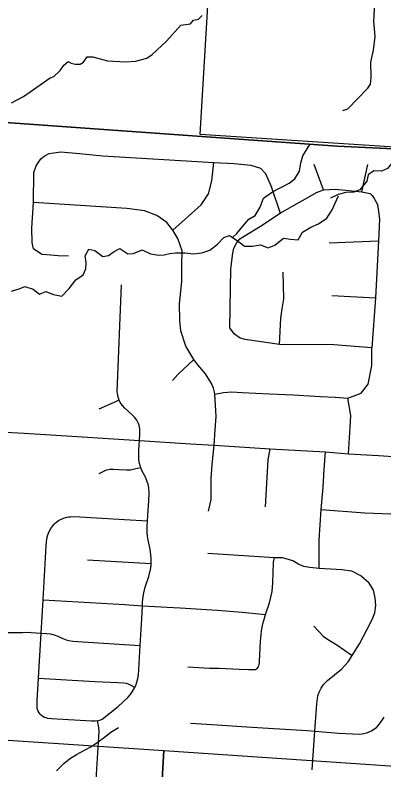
# Model space of a CAD drawing. Extents: x 114843 to 284848, y 317643 to 566895.
# Drawn here: x 273394 to 276629, y 372892 to 379517 of the extents above; entities that cross this region are included whole.
import ezdxf

# ---------------------------------------------------------------- set-up
doc = ezdxf.new("R2010")
doc.units = 0
for name, color, linetype in [('GM_X_County', 7, 'Continuous'), ('GM_X_Minor_River', 7, 'Continuous'), ('GM_X_Section', 7, 'Continuous'), ('GM_X_State_Route', 7, 'Continuous'), ('GM_X_Township', 7, 'Continuous'), ('GM_X_Township_Road', 7, 'Continuous')]:
    doc.layers.add(name, color=color, linetype=linetype)

msp = doc.modelspace()

# ---------------------------------------------------------------- linework, layer by layer
at = {"layer": 'GM_X_County'}
for points in [[(284847.9, 377821.7), (281621.8, 378044.8), (279102.2, 378207.7), (278804.6, 378225.2), (278340.8, 378257), (277763, 378292.8), (276218.4, 378366.3), (273145.9, 378586.1), (271996.3, 378659.4), (271119.6, 378693.7), (270922.8, 378709.3), (269785.6, 378799.4), (269114, 378818), (267082, 378947.2), (267247.3, 381600.8)], [(259158.7, 379430.3), (264549.9, 379101.6), (267082, 378947.2), (269114, 378818), (269785.6, 378799.4), (270922.8, 378709.3), (271119.6, 378693.7), (271996.3, 378659.4), (273145.9, 378586.1), (276218.4, 378366.3), (277763, 378292.8), (278340.8, 378257), (278804.6, 378225.2), (279102.2, 378207.7), (281621.8, 378044.8), (284847.9, 377821.7)]]:
    msp.add_lwpolyline(points, dxfattribs=at)
at = {"layer": 'GM_X_Minor_River'}
for points in [[(276270, 378680.1), (276313.9, 378694.3), (276486.9, 378875.6), (276512.7, 378911.9), (276518.4, 378970), (276513.7, 379104.3), (276539.1, 379210.7), (276552.5, 379329.1), (276541.8, 379463.4), (276552.7, 379674)], [(273362.4, 378746.6), (273468, 378803.4), (273700.7, 378965.1), (273732.6, 378977.3), (273790.2, 379029.8), (273821.9, 379078.1), (273859.7, 379108.4), (273885.7, 379096.5), (273919.8, 379086.7), (273963.7, 379087), (273995.6, 379105.2), (274025.3, 379149.5), (274077.2, 379149.8), (274205.3, 379116.5), (274365.1, 379107.5), (274451, 379112), (274548.7, 379138.6), (274596.5, 379171), (274721.7, 379288), (274848.7, 379429.1), (274932.5, 379439.6), (274958.3, 379471.9), (275002.2, 379480.1), (275036, 379512.4)], [(275301, 377566.1), (275337.8, 377600.9), (275392.2, 377664.7), (275444.6, 377726.5), (275498.8, 377758.2), (275543.3, 377832.1), (275573.8, 377910.1), (275642.1, 377959.7), (275696.2, 377989.5), (275748.4, 378015.2), (275798.5, 378042.9), (275848.7, 378078.7), (275889.1, 378146.6), (275899.7, 378220.7), (275918.1, 378280.7), (275978.1, 378380.5)], [(276860.6, 378323.6), (276785, 378278), (276722.9, 378246.1), (276660.6, 378170.1), (276608.5, 378148.2), (276540.5, 378150.4), (276490.4, 378114.5), (276478.2, 378058.4), (276417.9, 377984.4), (276365.8, 377962.5), (276295.8, 377958.7), (276227.7, 377942.9), (276159.6, 377911.1)], [(273364.1, 377094.6), (273430.2, 377114.2), (273480.3, 377133.9), (273552, 377111.4), (273609.7, 377068.9), (273663.8, 377092.6), (273731.5, 377066.1), (273803.4, 377051.6), (273867.8, 377117.3), (273928.3, 377193.1), (273992.5, 377236.8), (274014.9, 377290.8), (274017.2, 377344.9), (274009.7, 377403.1), (274042.1, 377463), (274093.9, 377450.6), (274163.5, 377398.1), (274213.5, 377407.8), (274263.7, 377443.5), (274313.8, 377467.2), (274383.4, 377420.7), (274433.4, 377424.4), (274507.6, 377456), (274583.3, 377421.4), (274651.1, 377408.9), (274701.1, 377412.6), (274751.1, 377424.3), (274801.1, 377432), (274883, 377431.4), (274962.9, 377422.9), (275032.9, 377430.5), (275103, 377454), (275169.3, 377505.7), (275225.7, 377565.5), (275275.8, 377583.2), (275341.4, 377538.7), (275405, 377490.2), (275476.9, 377489.7), (275546.9, 377501.3), (275614.7, 377474.8), (275672.8, 377498.4), (275749.2, 377560.1), (275811, 377551.7), (275876.9, 377543.2), (275915.4, 377613.1), (275989.6, 377654.7), (276055.8, 377686.4), (276128, 377736), (276176.5, 377807.9), (276202.9, 377865.9), (276231.3, 377931.8)], [(273758.2, 372884.5), (273820.6, 372948.3), (273870.8, 372990), (273933, 373027.7), (274009.2, 373069.3), (274059.4, 373095), (274123.6, 373138.7), (274179.8, 373178.4), (274234.1, 373224.1), (274300.3, 373263.8)]]:
    msp.add_lwpolyline(points, dxfattribs=at)
at = {"layer": 'GM_X_Section'}
for points in [[(275329.8, 383735.9), (278069.4, 383563.2), (277756, 378291.3), (275018.3, 378469.3)], [(274700.3, 373063.4), (274390.7, 367709.1), (274308.6, 367720.8), (271743.5, 367879.3), (272095.3, 373235.7)], [(274700.3, 373063.4), (277374.2, 372881.6), (277022.9, 367534.8), (274390.7, 367709.1)]]:
    msp.add_lwpolyline(points, close=True, dxfattribs=at)
at = {"layer": 'GM_X_State_Route'}
msp.add_lwpolyline([(272659.3, 375895.1), (272893.9, 375880.6), (272981.5, 375875.4), (273472.5, 375846.5), (273891, 375821.7), (274256.2, 375797.3), (274485.9, 375783.2), (274932.8, 375754.9), (275139.9, 375741), (275630.4, 375709.2), (276116.2, 375683.6), (276319, 375666.4), (276583.2, 375650.4), (277138.8, 375613.4), (277312.7, 375601.6), (277528.3, 375588), (277899.1, 375563.6), (278250.2, 375538), (278365.8, 375531.4), (278524.9, 375522.2)], dxfattribs=at)
at = {"layer": 'GM_X_Township'}
for points in [[(284847.9, 377821.7), (281621.8, 378044.8), (279102.2, 378207.7), (278804.6, 378225.2), (278340.8, 378257), (277763, 378292.8), (276218.4, 378366.3), (273145.9, 378586.1), (271996.3, 378659.4), (271119.6, 378693.7), (270922.8, 378709.3), (269785.6, 378799.4), (269114, 378818), (267082, 378947.2), (267247.3, 381600.8)], [(259158.7, 379430.3), (264549.9, 379101.6), (267082, 378947.2), (269114, 378818), (269785.6, 378799.4), (270922.8, 378709.3), (271119.6, 378693.7), (271996.3, 378659.4), (273145.9, 378586.1), (276218.4, 378366.3), (277763, 378292.8), (278340.8, 378257), (278804.6, 378225.2), (279102.2, 378207.7), (281621.8, 378044.8), (284847.9, 377821.7)]]:
    msp.add_lwpolyline(points, dxfattribs=at)
at = {"layer": 'GM_X_Township_Road'}
for p, q in [((276099.4, 377983.7), (276016.3, 378206.1)), ((276434.6, 377966.5), (276489.2, 378206.7)), ((276149.7, 377518.3), (276580.5, 377534.8)), ((276173.9, 377054.8), (276556.7, 377036.9)), ((274306.8, 376136.4), (274127.6, 376059)), ((274029, 374735.7), (274588.2, 374704.3)), ((274510.8, 374333.4), (274782.2, 374318.3)), ((273291, 374097.1), (273458.5, 374099.4))]:
    msp.add_line(p, q, dxfattribs=at)
for points in [[(273556.5, 377872.4), (273559.7, 378136), (273580.5, 378194.9), (273620.1, 378257), (273649, 378280), (273692.4, 378303.2), (273796.1, 378316.4), (273960.1, 378301), (274163.7, 378281.7), (275137.2, 378224.3), (275315.6, 378215), (275460.8, 378201), (275547.1, 378174.4), (275589.8, 378127.8), (275640.5, 378011.8), (275720.2, 377778.3)], [(274778.5, 377630), (275026, 377851.9), (275091.7, 377947.9), (275119.9, 378062.3), (275137.2, 378224.3)], [(276523.7, 376596.1), (276190.8, 376624.4), (275714.5, 376624.9), (275411.5, 376671.3), (275367.3, 376681.2), (275319.2, 376715.3), (275277.1, 376771.5), (275286.6, 377289.7), (275304.5, 377426.3), (275312.5, 377472.5), (275336.4, 377514.7), (275366.4, 377553), (275404.5, 377577.1), (275546.6, 377665.8), (275720.2, 377778.3), (275841, 377849), (275961.1, 377915.5), (276037.2, 377959.8), (276099.4, 377983.7), (276203.4, 377990.3), (276434.6, 377966.5), (276510, 377952.6), (276526.1, 377934.6), (276544.1, 377906.5), (276572.2, 377854.3), (276582.3, 377794), (276590.4, 377725.8), (276580.5, 377534.8), (276556.7, 377036.9), (276523.7, 376596.1)], [(273863.2, 377402.5), (273770.9, 377405.5), (273707.3, 377410.1), (273628.7, 377417), (273556.1, 377466.4), (273543.2, 377522.4), (273541, 377647.1), (273556.5, 377872.4)], [(275142.9, 376208.1), (275135.7, 376242.1), (275116.9, 376284.3), (275064.6, 376369.6), (274998, 376446.6), (274962.6, 376493.9), (274891.5, 376610), (274849.3, 376746), (274838.2, 376835.2), (274837.1, 376984.2), (274855.4, 377177.5), (274857.6, 377313), (274858.7, 377447.9), (274822.6, 377557.7), (274778.5, 377630), (274724.1, 377696.1), (274638.5, 377757.8), (274530.3, 377800.6), (274374.5, 377820.2), (273556.5, 377872.4)], [(275714.5, 376624.9), (275723.8, 376857.2), (275738, 376938.5), (275752, 377027.1), (275745.4, 377260.5)], [(274485.9, 375783.2), (274487.8, 375838.4), (274488.2, 375884.6), (274482.6, 375917), (274477.2, 375932.6), (274462.5, 375962.1), (274442.6, 375988.3), (274418.9, 376011.3), (274357.7, 376066.7), (274335.3, 376090.9), (274325.3, 376104.1), (274316.3, 376117.9), (274312.4, 376126.3), (274306.8, 376136.4), (274297.1, 376163.3), (274291.6, 376195.8), (274290.8, 376212.3), (274326.1, 377149.4)], [(275147, 376188.7), (275222.8, 376204.6), (275294, 376209.7), (275386.9, 376203.8), (275626.3, 376193.6), (275832.7, 376183.9), (276069.1, 376170.2), (276201.3, 376162.4), (276312.5, 376154.8), (276428.9, 376198.7), (276490.4, 376276.9), (276522.9, 376442.7), (276523.7, 376596.1)], [(274775.1, 376309.3), (274822.2, 376361.6), (274962.6, 376493.9)], [(275139.9, 375741), (275149.8, 375878.4), (275156.8, 375992.7), (275147, 376188.7), (275142.9, 376208.1)], [(276319, 375666.4), (276334.6, 375901.9), (276338.8, 376004), (276312.5, 376154.8)], [(274117.6, 373323), (274138.9, 373329.4), (274157.1, 373337.9), (274298.5, 373450.1), (274382.9, 373527.3), (274403.5, 373552), (274421.8, 373578.7), (274443.8, 373616), (274452.1, 373632.9), (274462.8, 373662.5), (274470.8, 373694), (274476.1, 373726), (274480.5, 373774.7), (274490.8, 373985.3), (274505.1, 374217.1), (274510.8, 374333.4), (274512.3, 374364.9), (274517.3, 374414.3), (274523, 374446.9), (274535.3, 374495.1), (274567.3, 374588.3), (274582.9, 374651.4), (274587, 374683.5), (274588.2, 374704.3), (274588.4, 374748.5), (274585.7, 374780.9), (274577.8, 374829.1), (274561.3, 374909.7), (274556.5, 374942.5), (274553.9, 374975.5), (274553.5, 375025.1), (274556.4, 375077.7), (274558.9, 375123.7), (274567.4, 375254.9), (274570.3, 375320.3), (274567.6, 375368.7), (274561.1, 375400.2), (274550.6, 375430.7), (274537.2, 375460.2), (274506.8, 375518.7), (274496, 375546.8), (274486.2, 375582), (274480.8, 375615), (274479.5, 375653.7), (274481, 375699.9), (274485.9, 375783.2)], [(275090, 375164.4), (275113.9, 375264.8), (275113.7, 375447.6), (275123.6, 375572.2), (275139.9, 375741)], [(275591.7, 375200.3), (275613.6, 375613.7), (275630.4, 375709.2)], [(276059.9, 374663), (276061.7, 374909.9), (276079.7, 375177.2), (276095.7, 375372.8), (276105.5, 375529.5), (276116.2, 375683.6)], [(274133.1, 375492.8), (274148.7, 375501.4), (274183.4, 375519.6), (274198, 375525.4), (274223.9, 375531.2), (274239.9, 375532.4), (274256.2, 375532.4), (274305.8, 375529.6), (274372.6, 375525.9), (274406.3, 375527.1), (274453.6, 375536.4), (274496, 375546.8)], [(276079.7, 375177.2), (276462.5, 375147.5), (276842.7, 375134.2), (276888.1, 375121.3), (276937.3, 375093.3), (276967.8, 375055.8), (276973.7, 375021.9), (276970.4, 374957.7), (276963.4, 374878.4)], [(274117.6, 373323), (274096.3, 373320.8), (274065, 373321.1), (273714.4, 373341), (273682.4, 373344.4), (273667, 373348), (273652.4, 373353.5), (273638.5, 373360.9), (273625.6, 373370), (273614.2, 373380.8), (273604.5, 373392.9), (273596.8, 373406.5), (273591.4, 373421), (273588.2, 373436.4), (273586.8, 373452.3), (273586.5, 373468.5), (273587.3, 373501), (273599.1, 373697.5), (273622.7, 374091.8), (273639.8, 374384.6), (273667, 374858.9), (273673.8, 374923.8), (273680.6, 374954.9), (273691.8, 374984.7), (273707.6, 375012.5), (273737.8, 375050), (273749.4, 375061), (273775, 375080), (273818.1, 375101.2), (273848.8, 375110.2), (273864.6, 375113.1), (273880.6, 375114.8), (273912.7, 375115.3), (274354, 375089), (274556.4, 375077.7)], [(275085.5, 374793.1), (275669.3, 374757.9), (275736.1, 374757.2), (275789.8, 374743.3), (275835.3, 374726.9), (275883.1, 374698.6), (275925, 374681.1), (275978.7, 374671.9), (276059.9, 374663), (276259.1, 374652.5), (276345.5, 374638.4), (276428.8, 374596.1), (276495.9, 374536.2)], [(275499, 373774.7), (275504.7, 373772.9), (275513, 373778.7), (275520.3, 373785.5), (275527.3, 373794.8), (275532.1, 373805.4), (275536.2, 373817.9), (275538.6, 373830.8), (275539.3, 373843.6), (275548.2, 374022.7), (275552, 374076.9), (275556.2, 374114), (275561.3, 374145.5), (275567.3, 374174.6), (275574.8, 374202.9), (275591.8, 374257.3), (275625, 374359.8), (275650.3, 374456.8), (275655.4, 374534.8), (275658.3, 374623.1), (275660.1, 374716.1), (275669.3, 374757.9)], [(276000.1, 372892), (276024.3, 373231), (276041.2, 373472.5), (276049.9, 373542.2), (276061.3, 373575.9), (276078.5, 373609.7), (276100.3, 373641.2), (276133.7, 373676.2), (276258.3, 373777), (276314.7, 373840), (276352, 373895.2), (276415.1, 373999.5), (276479.2, 374122.4), (276527.3, 374211.5), (276549.5, 374272), (276559.5, 374334.2), (276553.5, 374402.4), (276536.8, 374470.4), (276495.9, 374536.2)], [(273639.8, 374384.6), (274356.8, 374343.4), (274510.8, 374333.4)], [(274782.2, 374318.3), (274842, 374315), (275166.6, 374294.3), (275385.7, 374277.2), (275591.8, 374257.3)], [(276014.8, 374152.7), (276099.6, 374064.5), (276148, 374031.8), (276216.1, 373989.6), (276352, 373895.2)], [(273458.5, 374099.4), (273492, 374099.9), (273622.7, 374091.8), (273672.2, 374088.8), (273705.2, 374085.1), (273737.8, 374077.7), (273769, 374065.9), (273813.6, 374045), (273841.7, 374034.3), (273863.4, 374028.1), (273902, 374021.3), (273988.3, 374015.5), (274217.6, 374001.8), (274490.8, 373985.3)], [(274908.1, 373796.2), (275098, 373785.9), (275184, 373785.5), (275360.3, 373775.4), (275441.9, 373773), (275463.1, 373774.5), (275499, 373774.7)], [(273599.1, 373697.5), (273943.8, 373677.4), (274094.5, 373668.4), (274295.7, 373659.9), (274346.2, 373657.7), (274367.7, 373653.1), (274386.6, 373647.4), (274408.1, 373637.3), (274427, 373626), (274443.8, 373616)], [(274105.6, 372809.5), (274129.8, 373183.5), (274131.1, 373232.4), (274129.4, 373264.7), (274126.8, 373280.5), (274123.1, 373296.3), (274117.6, 373323)], [(274933.7, 373301.8), (275166.5, 373287.3), (275469.4, 373268.8), (275954.7, 373237.5), (276024.3, 373231), (276234.3, 373216.1), (276413.8, 373206.9), (276437.6, 373208.9), (276478.1, 373218.6), (276520.2, 373236.6), (276550.9, 373255.2), (276563.4, 373265.7), (276585.5, 373289.1), (276613.9, 373328.7), (276631.3, 373356.6)]]:
    msp.add_lwpolyline(points, dxfattribs=at)

doc.saveas('drawing.dxf')
